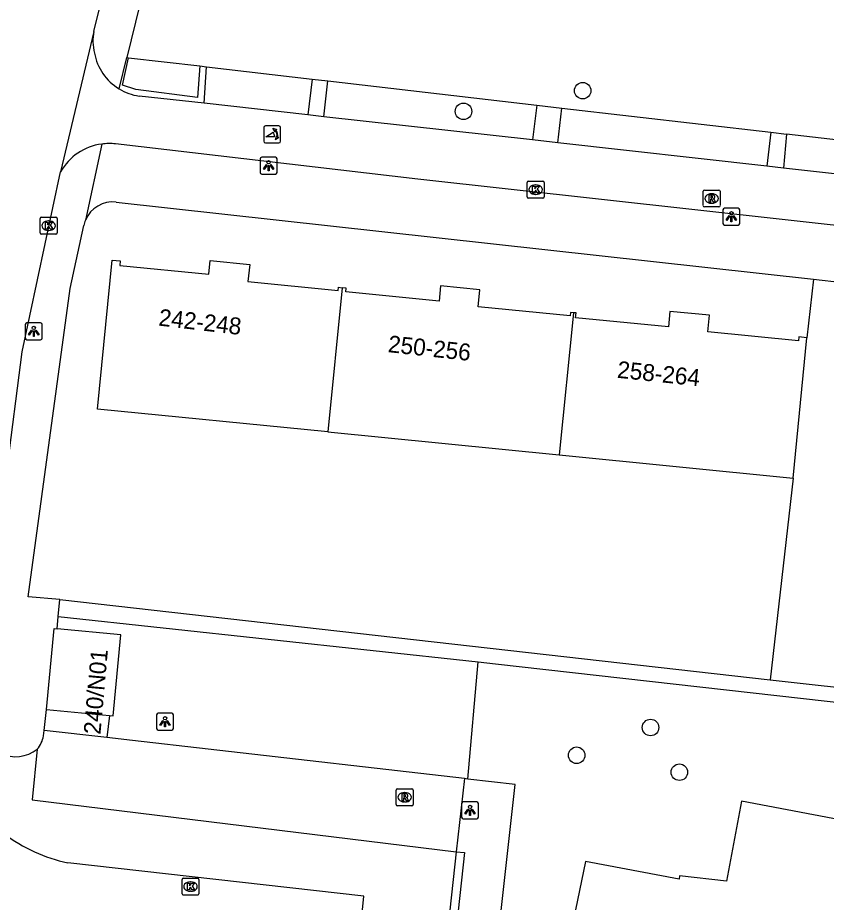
# Model space of a CAD drawing. Extents: x 162026 to 163499, y 387297 to 388169.
# Drawn here: x 162509.7 to 162557.5, y 387874.2 to 387926.5 of the extents above; entities that cross this region are included whole.
import ezdxf

# ---------------------------------------------------------------- set-up
doc = ezdxf.new("R2010")
doc.units = 0
for name, color, linetype in [('IMGEO_Boom', 7, 'Continuous'), ('IMGEO_Fietspad_open', 7, 'Continuous'), ('IMGEO_Groenvoorziening', 7, 'Continuous'), ('IMGEO_Haag', 7, 'Continuous'), ('IMGEO_Kolk', 7, 'Continuous'), ('IMGEO_Lichtpunt', 7, 'Continuous'), ('IMGEO_Pand', 7, 'Continuous'), ('IMGEO_Pand_nummerreeks', 7, 'Continuous'), ('IMGEO_Parkeervlak_open', 7, 'Continuous'), ('IMGEO_Poller', 7, 'Continuous'), ('IMGEO_Rijbaan_lokaal_open', 7, 'Continuous'), ('IMGEO_Rioolput', 7, 'Continuous'), ('IMGEO_Voetpad_open', 7, 'Continuous')]:
    doc.layers.add(name, color=color, linetype=linetype)

msp = doc.modelspace()

# ---------------------------------------------------------------- linework, layer by layer
at = {"layer": 'IMGEO_Boom'}
for centre in [(162543.119, 387922.182), (162536.065, 387920.957), (162547.133, 387884.497), (162542.76, 387882.856), (162548.839, 387881.853)]:
    msp.add_circle(centre, 0.489, dxfattribs=at)
at = {"layer": 'IMGEO_Fietspad_open'}
for points in [[(162520.712, 387921.436), (162516.877, 387921.865)], [(162526.855, 387920.749), (162520.712, 387921.436)], [(162527.806, 387920.643), (162526.855, 387920.749)], [(162540.154, 387919.263), (162527.806, 387920.643)], [(162541.649, 387919.096), (162540.154, 387919.263)], [(162583.349, 387911.41), (162560.623, 387913.927), (162533.371, 387916.944), (162515.478, 387919.03)], [(162554.017, 387917.713), (162541.649, 387919.096)], [(162555.001, 387917.603), (162554.017, 387917.713)], [(162561.471, 387916.88), (162561.008, 387916.932), (162555.001, 387917.603)]]:
    msp.add_lwpolyline(points, dxfattribs=at)
for centre, radius, start, end in [((162516.801, 387925.115), 2.663, 167.5097, 195.3523), ((162517.308, 387924.959), 3.124, 190.1189, 238.6476), ((162517.31, 387924.965), 3.13, 238.682, 262.0468), ((162515.102, 387915.738), 3.313, 97.6947, 150.2704), ((162515.104, 387915.742), 3.309, 83.5118, 97.7458)]:
    msp.add_arc(centre, radius, start, end, dxfattribs=at)
at = {"layer": 'IMGEO_Groenvoorziening'}
for points in [[(162516.249, 387924.133), (162520.47, 387923.643)], [(162520.868, 387923.597), (162527.107, 387922.872)], [(162528.03, 387922.765), (162540.397, 387921.328)], [(162541.892, 387921.155), (162554.25, 387919.719)], [(162561.513, 387918.876), (162555.173, 387919.612)], [(162556.772, 387911.021), (162556.389, 387907.56)], [(162555.563, 387899.249), (162554.214, 387887.313)], [(162536.328, 387881.449), (162536.94, 387888.376)]]:
    msp.add_lwpolyline(points, dxfattribs=at)
at = {"layer": 'IMGEO_Haag'}
for points in [[(162520.47, 387923.643), (162520.336, 387921.782), (162516.679, 387922.245), (162515.884, 387922.514), (162516.249, 387924.133)], [(162516.139, 387924.146), (162516.249, 387924.133)], [(162520.47, 387923.643), (162520.868, 387923.597)], [(162520.712, 387921.436), (162520.868, 387923.597)]]:
    msp.add_lwpolyline(points, dxfattribs=at)
at = {"layer": 'IMGEO_Kolk'}
for p, q in [((162539.837, 387915.9), (162539.837, 387916.752)), ((162539.912, 387916.826), (162540.764, 387916.826)), ((162540.325, 387916.606), (162540.35, 387916.606)), ((162540.838, 387916.752), (162540.838, 387915.9)), ((162540.348, 387916.046), (162540.323, 387916.046)), ((162540.764, 387915.826), (162539.912, 387915.826)), ((162511.017, 387913.767), (162511.017, 387914.619)), ((162511.092, 387914.693), (162511.944, 387914.693)), ((162511.505, 387914.473), (162511.53, 387914.473)), ((162512.018, 387914.619), (162512.018, 387913.767)), ((162511.944, 387913.693), (162511.092, 387913.693)), ((162511.528, 387913.913), (162511.503, 387913.913)), ((162519.413, 387874.658), (162519.413, 387875.51)), ((162519.488, 387875.584), (162520.34, 387875.584)), ((162519.901, 387875.364), (162519.926, 387875.364)), ((162520.414, 387875.51), (162520.414, 387874.658)), ((162519.924, 387874.804), (162519.899, 387874.804)), ((162520.34, 387874.584), (162519.488, 387874.584))]:
    msp.add_line(p, q, dxfattribs=at)
for points in [[(162539.837, 387915.9), (162539.837, 387916.752)], [(162539.912, 387916.826), (162540.764, 387916.826)], [(162540.838, 387916.752), (162540.838, 387915.9)], [(162540.158, 387916.526), (162540.281, 387916.526), (162540.281, 387916.375), (162540.411, 387916.526), (162540.575, 387916.526), (162540.429, 387916.375), (162540.582, 387916.126), (162540.43, 387916.126), (162540.345, 387916.29), (162540.281, 387916.223), (162540.281, 387916.126), (162540.158, 387916.126), (162540.158, 387916.526)], [(162540.764, 387915.826), (162539.912, 387915.826)], [(162511.017, 387913.767), (162511.017, 387914.619)], [(162511.092, 387914.693), (162511.944, 387914.693)], [(162512.018, 387914.619), (162512.018, 387913.767)], [(162511.338, 387914.393), (162511.461, 387914.393), (162511.461, 387914.242), (162511.591, 387914.393), (162511.755, 387914.393), (162511.609, 387914.242), (162511.762, 387913.993), (162511.61, 387913.993), (162511.525, 387914.157), (162511.461, 387914.09), (162511.461, 387913.993), (162511.338, 387913.993), (162511.338, 387914.393)], [(162511.944, 387913.693), (162511.092, 387913.693)], [(162519.413, 387874.658), (162519.413, 387875.51)], [(162519.488, 387875.584), (162520.34, 387875.584)], [(162519.734, 387875.284), (162519.857, 387875.284), (162519.857, 387875.133), (162519.987, 387875.284), (162520.151, 387875.284), (162520.005, 387875.133), (162520.158, 387874.884), (162520.006, 387874.884), (162519.921, 387875.048), (162519.857, 387874.981), (162519.857, 387874.884), (162519.734, 387874.884), (162519.734, 387875.284)], [(162520.414, 387875.51), (162520.414, 387874.658)], [(162520.34, 387874.584), (162519.488, 387874.584)]]:
    msp.add_lwpolyline(points, dxfattribs=at)
for centre, start, end in [((162539.914, 387916.75), 91.552, 178.448), ((162539.914, 387916.75), 91.552, 178.448), ((162540.762, 387916.75), 1.552, 88.448), ((162540.762, 387916.75), 1.552, 88.448), ((162539.914, 387915.902), 181.552, 268.448), ((162539.914, 387915.902), 181.552, 268.448), ((162540.762, 387915.902), 271.552, 358.448), ((162540.762, 387915.902), 271.552, 358.448), ((162511.094, 387914.617), 91.552, 178.448), ((162511.094, 387914.617), 91.552, 178.448), ((162511.942, 387914.617), 1.552, 88.448), ((162511.942, 387914.617), 1.552, 88.448), ((162511.094, 387913.769), 181.552, 268.448), ((162511.094, 387913.769), 181.552, 268.448), ((162511.942, 387913.769), 271.552, 358.448), ((162511.942, 387913.769), 271.552, 358.448), ((162519.49, 387875.508), 91.552, 178.448), ((162519.49, 387875.508), 91.552, 178.448), ((162520.338, 387875.508), 1.552, 88.448), ((162520.338, 387875.508), 1.552, 88.448), ((162519.49, 387874.66), 181.552, 268.448), ((162519.49, 387874.66), 181.552, 268.448), ((162520.338, 387874.66), 271.552, 358.448), ((162520.338, 387874.66), 271.552, 358.448)]:
    msp.add_arc(centre, 0.0765, start, end, dxfattribs=at)
for centre, major_axis, ratio, start_param, end_param in [((162540.324, 387916.326), (-0.387, 0.002), 0.722429, 4.712389, 7.853982), ((162540.349, 387916.326), (-0.39, 0.002), 0.717154, 1.570796, 4.712389), ((162511.504, 387914.193), (-0.387, 0.002), 0.722429, 4.712389, 7.853982), ((162511.529, 387914.193), (-0.39, 0.002), 0.717154, 1.570796, 4.712389), ((162519.9, 387875.084), (-0.387, 0.002), 0.722429, 4.712389, 7.853982), ((162519.925, 387875.084), (-0.39, 0.002), 0.717154, 1.570796, 4.712389)]:
    msp.add_ellipse(centre, major_axis=major_axis, ratio=ratio, start_param=start_param, end_param=end_param, dxfattribs=at)
at = {"layer": 'IMGEO_Lichtpunt'}
for p, q in [((162524.037, 387918.146), (162524.037, 387917.339)), ((162524.037, 387918.146), (162524.037, 387917.339)), ((162524.939, 387918.241), (162524.131, 387918.241)), ((162524.939, 387918.241), (162524.131, 387918.241)), ((162525.033, 387917.339), (162525.033, 387918.146)), ((162525.033, 387917.339), (162525.033, 387918.146)), ((162524.131, 387917.245), (162524.939, 387917.245)), ((162524.131, 387917.245), (162524.939, 387917.245)), ((162551.415, 387915.131), (162551.415, 387914.324)), ((162551.415, 387915.131), (162551.415, 387914.324)), ((162552.317, 387915.226), (162551.509, 387915.226)), ((162552.317, 387915.226), (162551.509, 387915.226)), ((162552.411, 387914.324), (162552.411, 387915.131)), ((162552.411, 387914.324), (162552.411, 387915.131)), ((162551.509, 387914.23), (162552.317, 387914.23)), ((162551.509, 387914.23), (162552.317, 387914.23)), ((162510.14, 387908.346), (162510.14, 387907.539)), ((162510.14, 387908.346), (162510.14, 387907.539)), ((162511.042, 387908.441), (162510.234, 387908.441)), ((162511.042, 387908.441), (162510.234, 387908.441)), ((162511.136, 387907.539), (162511.136, 387908.346)), ((162511.136, 387907.539), (162511.136, 387908.346)), ((162510.234, 387907.445), (162511.042, 387907.445)), ((162510.234, 387907.445), (162511.042, 387907.445)), ((162517.907, 387885.244), (162517.907, 387884.437)), ((162517.907, 387885.244), (162517.907, 387884.437)), ((162518.809, 387885.339), (162518.001, 387885.339)), ((162518.809, 387885.339), (162518.001, 387885.339)), ((162518.903, 387884.437), (162518.903, 387885.244)), ((162518.903, 387884.437), (162518.903, 387885.244)), ((162518.001, 387884.343), (162518.809, 387884.343)), ((162518.001, 387884.343), (162518.809, 387884.343)), ((162535.953, 387880), (162535.953, 387879.193)), ((162535.953, 387880), (162535.953, 387879.193)), ((162536.855, 387880.095), (162536.047, 387880.095)), ((162536.855, 387880.095), (162536.047, 387880.095)), ((162536.949, 387879.193), (162536.949, 387880)), ((162536.949, 387879.193), (162536.949, 387880)), ((162536.047, 387879.099), (162536.855, 387879.099)), ((162536.047, 387879.099), (162536.855, 387879.099))]:
    msp.add_line(p, q, dxfattribs=at)
for points in [[(162524.411, 387917.81), (162524.45, 387917.782), (162524.262, 387917.52), (162524.224, 387917.547), (162524.411, 387917.81)], [(162524.513, 387917.762), (162524.56, 387917.762), (162524.56, 387917.44), (162524.513, 387917.44), (162524.513, 387917.762)], [(162524.623, 387917.782), (162524.661, 387917.809), (162524.848, 387917.547), (162524.809, 387917.519), (162524.623, 387917.782)], [(162551.789, 387914.795), (162551.828, 387914.767), (162551.64, 387914.505), (162551.602, 387914.532), (162551.789, 387914.795)], [(162551.891, 387914.747), (162551.938, 387914.747), (162551.938, 387914.425), (162551.891, 387914.425), (162551.891, 387914.747)], [(162552.001, 387914.767), (162552.039, 387914.794), (162552.226, 387914.532), (162552.187, 387914.504), (162552.001, 387914.767)], [(162510.514, 387908.01), (162510.553, 387907.982), (162510.365, 387907.72), (162510.327, 387907.747), (162510.514, 387908.01)], [(162510.616, 387907.962), (162510.663, 387907.962), (162510.663, 387907.64), (162510.616, 387907.64), (162510.616, 387907.962)], [(162510.726, 387907.982), (162510.764, 387908.009), (162510.951, 387907.747), (162510.912, 387907.719), (162510.726, 387907.982)], [(162518.281, 387884.908), (162518.32, 387884.88), (162518.132, 387884.618), (162518.094, 387884.645), (162518.281, 387884.908)], [(162518.383, 387884.86), (162518.43, 387884.86), (162518.43, 387884.538), (162518.383, 387884.538), (162518.383, 387884.86)], [(162518.493, 387884.88), (162518.531, 387884.907), (162518.718, 387884.645), (162518.679, 387884.617), (162518.493, 387884.88)], [(162536.327, 387879.664), (162536.366, 387879.636), (162536.178, 387879.374), (162536.14, 387879.401), (162536.327, 387879.664)], [(162536.429, 387879.616), (162536.476, 387879.616), (162536.476, 387879.294), (162536.429, 387879.294), (162536.429, 387879.616)], [(162536.539, 387879.636), (162536.577, 387879.663), (162536.764, 387879.401), (162536.725, 387879.373), (162536.539, 387879.636)]]:
    msp.add_lwpolyline(points, dxfattribs=at)
for centre in [(162524.536, 387917.944), (162551.914, 387914.929), (162510.639, 387908.144), (162518.406, 387885.042), (162536.452, 387879.798)]:
    msp.add_circle(centre, 0.0994, dxfattribs=at)
for centre, start, end in [((162524.131, 387918.146), 90, 180), ((162524.131, 387918.146), 90, 180), ((162524.939, 387918.146), 0, 90), ((162524.939, 387918.146), 0, 90), ((162524.131, 387917.339), 180, 270), ((162524.131, 387917.339), 180, 270), ((162524.939, 387917.339), 270, 0), ((162524.939, 387917.339), 270, 360), ((162551.509, 387915.131), 90, 180), ((162551.509, 387915.131), 90, 180), ((162552.317, 387915.131), 0, 90), ((162552.317, 387915.131), 0, 90), ((162551.509, 387914.324), 180, 270), ((162551.509, 387914.324), 180, 270), ((162552.317, 387914.324), 270, 0), ((162552.317, 387914.324), 270, 360), ((162510.234, 387908.346), 90, 180), ((162510.234, 387908.346), 90, 180), ((162511.042, 387908.346), 0, 90), ((162511.042, 387908.346), 0, 90), ((162510.234, 387907.539), 180, 270), ((162510.234, 387907.539), 180, 270), ((162511.042, 387907.539), 270, 0), ((162511.042, 387907.539), 270, 360), ((162518.001, 387885.244), 90, 180), ((162518.001, 387885.244), 90, 180), ((162518.809, 387885.244), 0, 90), ((162518.809, 387885.244), 0, 90), ((162518.001, 387884.437), 180, 270), ((162518.001, 387884.437), 180, 270), ((162518.809, 387884.437), 270, 0), ((162518.809, 387884.437), 270, 360), ((162536.047, 387880), 90, 180), ((162536.047, 387880), 90, 180), ((162536.855, 387880), 0, 90), ((162536.855, 387880), 0, 90), ((162536.047, 387879.193), 180, 270), ((162536.047, 387879.193), 180, 270), ((162536.855, 387879.193), 270, 0), ((162536.855, 387879.193), 270, 360)]:
    msp.add_arc(centre, 0.0946, start, end, dxfattribs=at)
at = {"layer": 'IMGEO_Pand'}
for points in [[(162528.041, 387901.985), (162514.408, 387903.34), (162515.285, 387912.159), (162515.75, 387912.113), (162515.724, 387911.846), (162520.992, 387911.322), (162521.073, 387912.134), (162523.414, 387911.902), (162523.314, 387910.894), (162528.644, 387910.365), (162528.662, 387910.545), (162528.89, 387910.523)], [(162528.89, 387910.523), (162528.041, 387901.985)], [(162542.565, 387909.042), (162542.406, 387909.058), (162542.386, 387908.849), (162536.939, 387909.39), (162537.039, 387910.396), (162534.708, 387910.627), (162534.618, 387909.727), (162529.095, 387910.277), (162529.118, 387910.5), (162528.89, 387910.523)], [(162542.565, 387909.042), (162541.728, 387900.624)], [(162556.389, 387907.56), (162555.912, 387907.608), (162555.889, 387907.375), (162550.523, 387907.909), (162550.62, 387908.889), (162548.28, 387909.122), (162548.189, 387908.201), (162542.696, 387908.747), (162542.723, 387909.026), (162542.565, 387909.042)], [(162555.563, 387899.249), (162556.389, 387907.56)], [(162528.041, 387901.985), (162541.728, 387900.624)], [(162541.728, 387900.624), (162555.563, 387899.249)], [(162511.387, 387885.571), (162511.841, 387890.352), (162512.02, 387890.335)], [(162515.123, 387885.216), (162515.338, 387885.196), (162515.792, 387889.976), (162512.02, 387890.335)], [(162511.387, 387885.571), (162515.123, 387885.216)], [(162561.664, 387873.665), (162562.588, 387878.232), (162552.519, 387880.147), (162551.618, 387875.41), (162548.855, 387875.714), (162548.834, 387875.516), (162543.29, 387876.57), (162541.853, 387869.615)]]:
    msp.add_lwpolyline(points, dxfattribs=at)
at = {"layer": 'IMGEO_Parkeervlak_open'}
for points in [[(162515.123, 387885.216), (162514.971, 387883.898)], [(162514.971, 387883.898), (162511.253, 387884.324)], [(162536.121, 387881.473), (162520.966, 387883.21), (162516.475, 387883.725), (162514.971, 387883.898)]]:
    msp.add_lwpolyline(points, dxfattribs=at)
at = {"layer": 'IMGEO_Poller'}
for p, q in [((162524.247, 387919.998), (162524.247, 387919.191)), ((162524.247, 387919.998), (162524.247, 387919.191)), ((162525.149, 387920.093), (162524.341, 387920.093)), ((162525.149, 387920.093), (162524.341, 387920.093)), ((162525.243, 387919.191), (162525.243, 387919.998)), ((162525.243, 387919.191), (162525.243, 387919.998)), ((162524.341, 387919.096), (162525.149, 387919.096)), ((162524.341, 387919.096), (162525.149, 387919.096))]:
    msp.add_line(p, q, dxfattribs=at)
for points in [[(162524.882, 387919.449), (162524.369, 387919.449), (162524.799, 387919.724)], [(162524.926, 387919.822), (162524.914, 387919.749), (162524.789, 387919.954)], [(162524.789, 387919.954), (162525.02, 387919.888), (162524.949, 387919.856)], [(162524.942, 387919.277), (162525.008, 387919.508), (162525.038, 387919.44)], [(162525.074, 387919.413), (162525.146, 387919.402), (162524.942, 387919.277)]]:
    msp.add_lwpolyline(points, dxfattribs=at)
for centre, radius, start, end in [((162524.341, 387919.998), 0.0946, 90, 180), ((162524.341, 387919.998), 0.0946, 90, 180), ((162524.554, 387919.499), 0.332, 351.3247, 42.4854), ((162524.568, 387919.509), 0.476, 351.7527, 41.1691), ((162524.568, 387919.509), 0.516, 349.3569, 42.2912), ((162525.149, 387919.998), 0.0946, 0, 90), ((162525.149, 387919.998), 0.0946, 0, 90), ((162524.341, 387919.191), 0.0946, 180, 270), ((162524.341, 387919.191), 0.0946, 180, 270), ((162525.149, 387919.191), 0.0946, 270, 0), ((162525.149, 387919.191), 0.0946, 270, 0)]:
    msp.add_arc(centre, radius, start, end, dxfattribs=at)
at = {"layer": 'IMGEO_Rijbaan_lokaal_open'}
for points in [[(162514.201, 387925.691), (162532.541, 388000)], [(162514.201, 387925.691), (162512.225, 387917.381)], [(162507.53, 387884.801), (162509.024, 387899.516), (162509.945, 387906.729), (162512.225, 387917.381)], [(162510.843, 387883.216), (162510.553, 387880.22), (162535.625, 387877.145)], [(162535.625, 387877.145), (162534.952, 387870.973)], [(162532.397, 387847.765), (162526.875, 387848.375), (162528.12, 387859.224), (162528.661, 387859.163), (162530.169, 387874.519), (162512.658, 387876.485)]]:
    msp.add_lwpolyline(points, dxfattribs=at)
for centre, radius, start, end in [((162509.57, 387884.809), 2.04, 180.2331, 308.6322), ((162514.768, 387886.072), 9.817, 233.1287, 257.5866)]:
    msp.add_arc(centre, radius, start, end, dxfattribs=at)
at = {"layer": 'IMGEO_Rioolput'}
for p, q in [((162550.245, 387915.377), (162550.245, 387916.229)), ((162550.32, 387916.303), (162551.172, 387916.303)), ((162550.733, 387916.083), (162550.758, 387916.083)), ((162551.246, 387916.229), (162551.246, 387915.377)), ((162550.756, 387915.523), (162550.731, 387915.523)), ((162551.172, 387915.303), (162550.32, 387915.303)), ((162532.079, 387879.944), (162532.079, 387880.796)), ((162532.154, 387880.87), (162533.006, 387880.87)), ((162532.567, 387880.65), (162532.592, 387880.65)), ((162533.08, 387880.796), (162533.08, 387879.944)), ((162532.59, 387880.09), (162532.565, 387880.09)), ((162533.006, 387879.87), (162532.154, 387879.87))]:
    msp.add_line(p, q, dxfattribs=at)
for points in [[(162550.245, 387915.377), (162550.245, 387916.229)], [(162550.32, 387916.303), (162551.172, 387916.303)], [(162551.246, 387916.229), (162551.246, 387915.377)], [(162550.834, 387916.001), (162550.582, 387916.003), (162550.582, 387915.603)], [(162550.582, 387915.603), (162550.706, 387915.603), (162550.706, 387915.765), (162550.717, 387915.765)], [(162550.76, 387915.922), (162550.706, 387915.922), (162550.706, 387915.841)], [(162550.706, 387915.841), (162550.758, 387915.841)], [(162550.764, 387915.736), (162550.835, 387915.603), (162550.975, 387915.603), (162550.91, 387915.729)], [(162551.172, 387915.303), (162550.32, 387915.303)], [(162532.079, 387879.944), (162532.079, 387880.796)], [(162532.154, 387880.87), (162533.006, 387880.87)], [(162532.668, 387880.568), (162532.416, 387880.57), (162532.416, 387880.17)], [(162532.594, 387880.489), (162532.54, 387880.489), (162532.54, 387880.408)], [(162533.08, 387880.796), (162533.08, 387879.944)], [(162532.416, 387880.17), (162532.54, 387880.17), (162532.54, 387880.332), (162532.551, 387880.332)], [(162532.54, 387880.408), (162532.592, 387880.408)], [(162532.598, 387880.303), (162532.669, 387880.17), (162532.809, 387880.17), (162532.744, 387880.296)], [(162533.006, 387879.87), (162532.154, 387879.87)]]:
    msp.add_lwpolyline(points, dxfattribs=at)
for centre, radius, start, end in [((162550.322, 387916.227), 0.0765, 91.552, 178.448), ((162550.322, 387916.227), 0.0765, 91.552, 178.448), ((162551.17, 387916.227), 0.0765, 1.552, 88.448), ((162551.17, 387916.227), 0.0765, 1.552, 88.448), ((162550.716, 387915.712), 0.0533, 26.0293, 88.6989), ((162550.742, 387916.03), 0.19, 274.7715, 282.9687), ((162550.766, 387915.826), 0.0964, 77.0061, 93.1865), ((162550.78, 387915.883), 0.0378, 276.6634, 79.6772), ((162550.833, 387915.891), 0.109, 350.3612, 89.416), ((162550.831, 387915.891), 0.112, 277.5842, 350.9817), ((162550.815, 387915.676), 0.108, 29.5134, 73.7905), ((162550.322, 387915.379), 0.0765, 181.552, 268.448), ((162550.322, 387915.379), 0.0765, 181.552, 268.448), ((162551.17, 387915.379), 0.0765, 271.552, 358.448), ((162551.17, 387915.379), 0.0765, 271.552, 358.448), ((162532.156, 387880.794), 0.0765, 91.552, 178.448), ((162532.156, 387880.794), 0.0765, 91.552, 178.448), ((162532.6, 387880.393), 0.0964, 77.0061, 93.1865), ((162532.614, 387880.45), 0.0378, 276.6634, 79.6772), ((162532.667, 387880.458), 0.109, 350.3612, 89.416), ((162532.665, 387880.458), 0.112, 277.5842, 350.9817), ((162533.004, 387880.794), 0.0765, 1.552, 88.448), ((162533.004, 387880.794), 0.0765, 1.552, 88.448), ((162532.156, 387879.946), 0.0765, 181.552, 268.448), ((162532.156, 387879.946), 0.0765, 181.552, 268.448), ((162532.55, 387880.279), 0.0533, 26.0293, 88.6989), ((162532.576, 387880.597), 0.19, 274.7715, 282.9687), ((162532.649, 387880.243), 0.108, 29.5134, 73.7905), ((162533.004, 387879.946), 0.0765, 271.552, 358.448), ((162533.004, 387879.946), 0.0765, 271.552, 358.448)]:
    msp.add_arc(centre, radius, start, end, dxfattribs=at)
for centre, major_axis, ratio, start_param, end_param in [((162550.732, 387915.803), (-0.387, 0.002), 0.722429, 4.712389, 7.853982), ((162550.757, 387915.803), (-0.39, 0.002), 0.717154, 1.570796, 4.712389), ((162532.566, 387880.37), (-0.387, 0.002), 0.722429, 4.712389, 7.853982), ((162532.591, 387880.37), (-0.39, 0.002), 0.717154, 1.570796, 4.712389)]:
    msp.add_ellipse(centre, major_axis=major_axis, ratio=ratio, start_param=start_param, end_param=end_param, dxfattribs=at)
at = {"layer": 'IMGEO_Voetpad_open'}
for points in [[(162520.916, 387943.399), (162520.835, 387943.196), (162520.773, 387942.987), (162520.77, 387942.976), (162516.139, 387924.146)], [(162515.683, 387922.291), (162516.139, 387924.146)], [(162527.107, 387922.872), (162526.855, 387920.749)], [(162527.107, 387922.872), (162528.03, 387922.765)], [(162527.806, 387920.643), (162528.03, 387922.765)], [(162540.397, 387921.328), (162540.154, 387919.263)], [(162540.397, 387921.328), (162541.892, 387921.155)], [(162541.649, 387919.096), (162541.892, 387921.155)], [(162554.25, 387919.719), (162554.017, 387917.713)], [(162554.25, 387919.719), (162555.173, 387919.612)], [(162555.173, 387919.612), (162555.001, 387917.603)], [(162514.658, 387919.021), (162513.698, 387914.522)], [(162515.51, 387915.589), (162556.772, 387911.021)], [(162512.177, 387892.063), (162510.313, 387892.236), (162512.791, 387910.471), (162513.599, 387914.209)], [(162556.772, 387911.021), (162560.201, 387910.641)], [(162512.086, 387891.066), (162512.177, 387892.063)], [(162512.177, 387892.063), (162554.214, 387887.313)], [(162512.02, 387890.335), (162512.086, 387891.066)], [(162512.086, 387891.066), (162536.94, 387888.376)], [(162536.94, 387888.376), (162537.961, 387888.266), (162571.243, 387884.509)], [(162554.214, 387887.313), (162567.201, 387885.884)], [(162511.253, 387884.324), (162511.387, 387885.571)], [(162511.218, 387883.998), (162511.253, 387884.324)], [(162536.121, 387881.473), (162535.625, 387877.145)], [(162536.328, 387881.449), (162536.121, 387881.473)], [(162535.426, 387847.879), (162539.122, 387881.129), (162536.328, 387881.449)], [(162535.625, 387877.145), (162536.122, 387877.091), (162535.449, 387870.919), (162534.952, 387870.973)]]:
    msp.add_lwpolyline(points, dxfattribs=at)
for centre, radius, start, end in [((162515.321, 387913.838), 1.761, 83.8301, 157.1535), ((162515.27, 387913.853), 1.708, 156.9339, 167.9624), ((162509.604, 387884.291), 1.64, 319.0476, 349.7132)]:
    msp.add_arc(centre, radius, start, end, dxfattribs=at)

# ---------------------------------------------------------------- texts
at = {"layer": 'IMGEO_Pand_nummerreeks'}
for s, rotation, p in [('242-248', 353.4608, (162517.989, 387908.285)), ('250-256', 353.8676, (162531.563, 387906.713)), ('258-264', 354.0629, (162545.125, 387905.197)), ('240/N01', 84.9181, (162514.581, 387884.056))]:
    msp.add_text(s, height=1, rotation=rotation, dxfattribs=at).set_placement(p)

doc.saveas('drawing.dxf')
